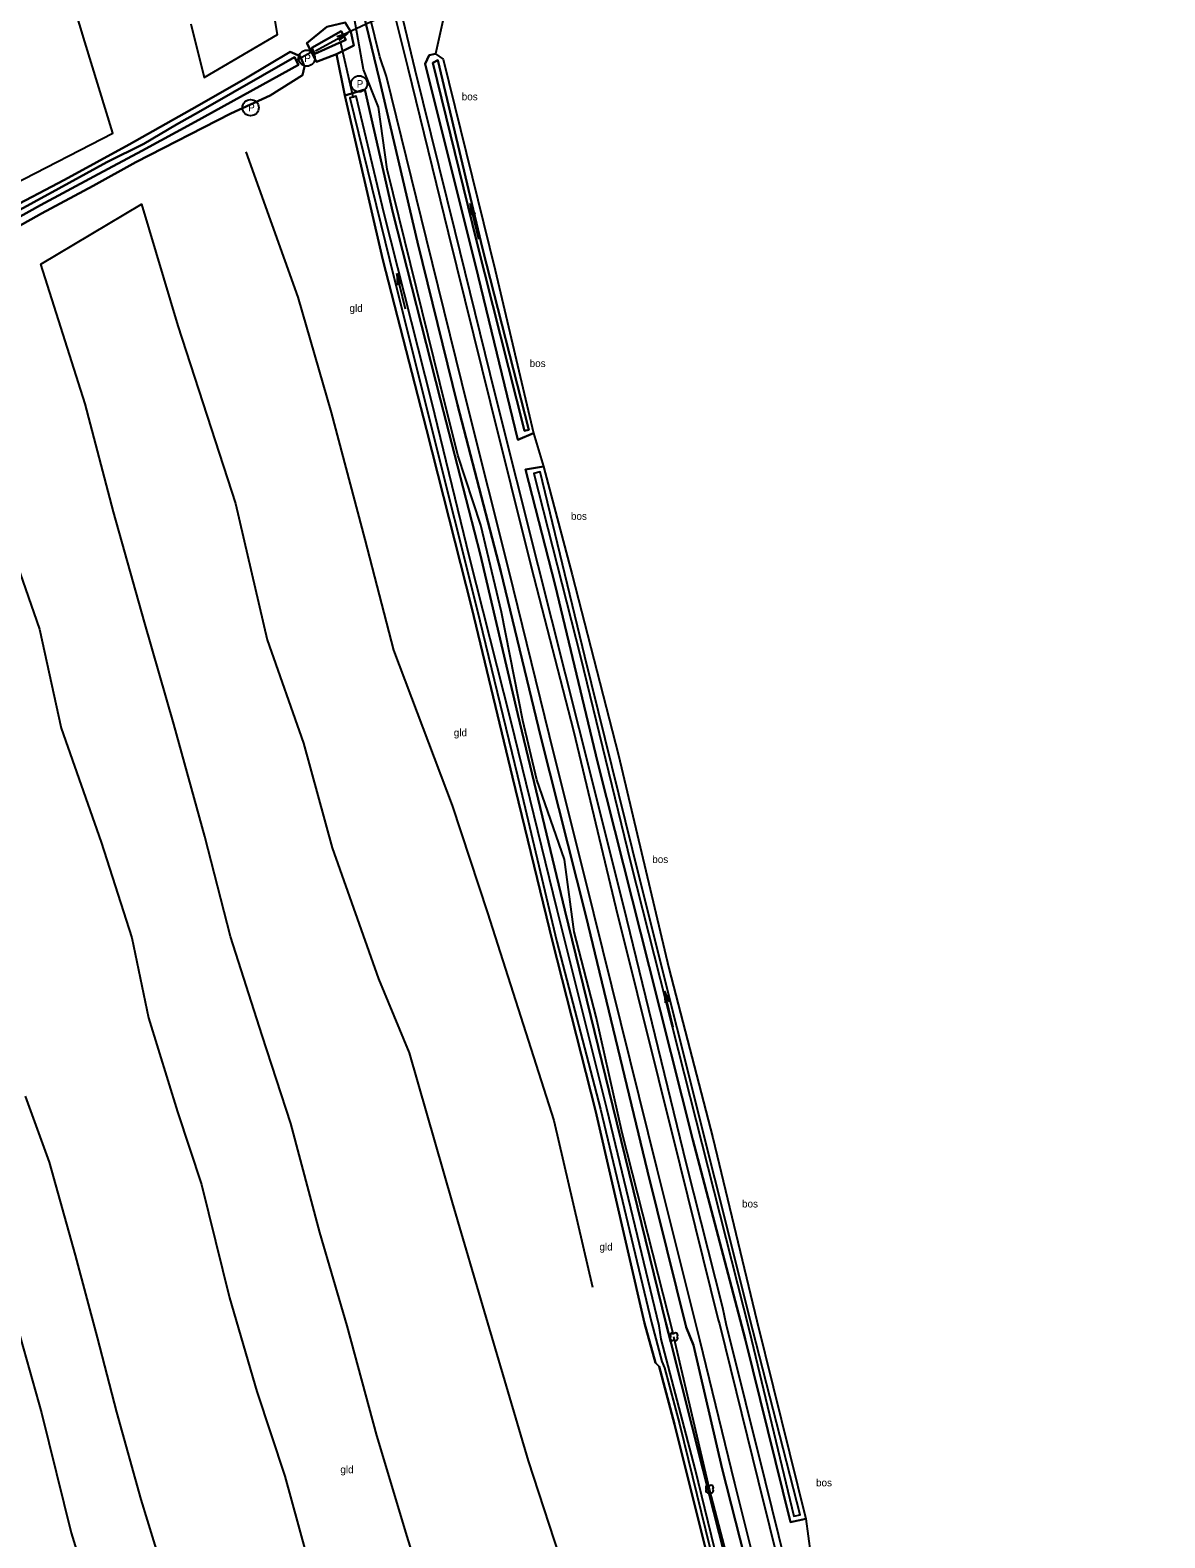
# Model space of a CAD drawing. Extents: x 154825 to 158680, y 370717 to 378075.
# Drawn here: x 157031.6 to 157184.9, y 374378.5 to 374582.3 of the extents above; entities that cross this region are included whole.
import ezdxf

# ---------------------------------------------------------------- set-up
doc = ezdxf.new("R2010")
doc.units = 0
for name, color, linetype in [('boom', 7, 'Continuous'), ('bos(vs)', 7, 'Continuous'), ('cultuurscheiding', 7, 'Continuous'), ('duiker lijn', 7, 'Continuous'), ('grasland_productiegrasl(vs)', 7, 'Continuous'), ('greppel - midden sloot', 7, 'Continuous'), ('hoogteverschillijn', 7, 'Continuous'), ('insteek sloot', 7, 'Continuous'), ('kant gesloten verharding', 7, 'Continuous'), ('kant onverhard', 7, 'Continuous'), ('maaiveldlijn algemeen - bomenrij', 7, 'Continuous'), ('maaiveldlijn algemeen - gesloten verharding', 7, 'Continuous'), ('maaiveldlijn algemeen - onverhard', 7, 'Continuous'), ('paal', 7, 'Continuous'), ('Sloot bodem', 7, 'Continuous'), ('stroomrichting  watergangen', 7, 'Continuous'), ('vlak_Grasland', 7, 'Continuous'), ('vlak_Grazige_vegetatie', 7, 'Continuous')]:
    doc.layers.add(name, color=color, linetype=linetype)

msp = doc.modelspace()

# ---------------------------------------------------------------- linework, layer by layer
at = {"layer": 'boom'}
msp.add_lwpolyline([(157151.81, 374273.24), (157146.7, 374293.46), (157139.73, 374320.28), (157134.85, 374340.29), (157128.2, 374366.61), (157123.39, 374385.08), (157118.57, 374405.67)], dxfattribs=at)
for centre, start, end in [((157118.36, 374405.88), 45, 225), ((157118.36, 374405.46), 134.7431, 315), ((157118.78, 374405.88), 315, 135), ((157118.78, 374405.46), 225, 45), ((157123.17, 374385.28), 45, 225), ((157123.17, 374384.86), 134.7431, 315), ((157123.6, 374385.28), 315, 135), ((157123.6, 374384.86), 225, 45)]:
    msp.add_arc(centre, 0.3, start, end, dxfattribs=at)
at = {"layer": 'cultuurscheiding'}
msp.add_lwpolyline([(157072.98, 374579.07), (157074.11, 374573.5)], dxfattribs=at)
at = {"layer": 'duiker lijn'}
for points in [[(157088.43, 374588.5), (157073.76, 374581.67)], [(157069.89, 374579.55), (157067.46, 374578.2)], [(157073.49, 374580.61), (157075.2, 374573.18)]]:
    msp.add_lwpolyline(points, dxfattribs=at)
at = {"layer": 'greppel - midden sloot'}
msp.add_lwpolyline([(157116.94, 374402.33), (157117.28, 374401.47), (157119.34, 374393.89), (157124.6, 374372.4), (157130.83, 374347.1), (157137.11, 374321.91), (157143.27, 374297.33), (157148.88, 374274.7), (157152.92, 374258.66), (157153.69, 374254.67), (157154.83, 374254.96), (157154.42, 374255.23), (157153.82, 374258.12), (157149.9, 374273.61), (157144.5, 374295.19), (157138.68, 374318.82), (157133.47, 374339.01), (157127.17, 374364.34), (157121.45, 374387.83), (157116.83, 374405.35)], dxfattribs=at)
at = {"layer": 'hoogteverschillijn'}
for points in [[(157053.3, 374583.19), (157055.09, 374575.94), (157064.99, 374581.73), (157063.07, 374593.37)], [(157020.93, 374587.71), (157025.42, 374573.42), (157029.25, 374561.49), (157042.75, 374568.42), (157038.96, 374580.76), (157035.62, 374591.84)], [(157060.73, 374565.9), (157067.72, 374546.25), (157072.25, 374530.65), (157076.78, 374513.47), (157080.67, 374498.5), (157088.59, 374477.52), (157093.38, 374462.98), (157102.32, 374434.91), (157107.56, 374412.36)], [(157087.8, 374361.68), (157082.51, 374378.68), (157078.42, 374392.32), (157074.42, 374407.15), (157070.7, 374419.77), (157066.78, 374434.52), (157062.91, 374446.41), (157058.65, 374459.78), (157055.17, 374473.31), (157050.99, 374488.52), (157047, 374502.3), (157042.83, 374517.21), (157038.99, 374531.79), (157033, 374550.68), (157046.62, 374558.82), (157051.51, 374542.35), (157056.05, 374528.46), (157059.31, 374518.34), (157063.6, 374499.88), (157068.53, 374485.95), (157072.36, 374471.77), (157078.64, 374454.07), (157082.8, 374444.04), (157088.6, 374423.84), (157093.16, 374408.33), (157098.89, 374388.89), (157103.8, 374373.83)], [(156992.69, 374527.3), (156997.17, 374515.12), (157001.17, 374502.41), (157005.89, 374487.75), (157009.36, 374476.7), (157012.89, 374466.71), (157018.78, 374446.4), (157022.65, 374434.08), (157026.72, 374417.54), (157030.27, 374405.47), (157033.1, 374395.38), (157037.13, 374379.17), (157042.35, 374362.21), (157047.32, 374345.21), (157051.21, 374331.94), (157055.32, 374313.73), (157060.35, 374298.62), (157065.56, 374282.29), (157069.46, 374270.1), (157073.17, 374256.89), (157075.65, 374245.55)], [(157027.9, 374515.51), (157032.83, 374501.36), (157035.76, 374487.94), (157041.15, 374472.53), (157045.31, 374459.59), (157047.54, 374448.79), (157051.46, 374436.09), (157054.72, 374426.26), (157058.51, 374410.94), (157062.18, 374398.27), (157066, 374386.83), (157069.71, 374373.15)], [(157050.01, 374372.49), (157046.56, 374383.65), (157043.28, 374395.48), (157040.66, 374405.55), (157037.71, 374416.72), (157034.16, 374429.28), (157030.96, 374438.18)]]:
    msp.add_lwpolyline(points, dxfattribs=at)
at = {"layer": 'insteek sloot'}
for points in [[(157074.92, 374582.1), (157074.15, 374583.37), (157071.67, 374582.79), (157068.96, 374580.6), (157070.27, 374578.05), (157072.98, 374579.07), (157075.3, 374580.26), (157074.92, 374582.1)], [(157022.08, 374551.37), (157033.1, 374557.56), (157040.08, 374561.27), (157045.84, 374564.48), (157058.69, 374571.05), (157064, 374573.5), (157068.36, 374576.23), (157068.64, 374577.43), (157068.06, 374578.82), (157066.69, 374579.4), (157060.65, 374575.8), (157054.12, 374572.06), (157044.94, 374566.87), (157036.23, 374562.08), (157028.33, 374557.95)], [(157099.57, 374527.83), (157097.49, 374526.94), (157092.13, 374549.08), (157084.95, 374577.77), (157085.51, 374578.95), (157086.35, 374579.12), (157087.4, 374578.4), (157094.43, 374549.88), (157099.57, 374527.83)], [(157128.36, 374364.51), (157122.48, 374387.78), (157118.15, 374404.94), (157117.52, 374407.38), (157110.29, 374436.81), (157103.82, 374463.34), (157097.47, 374489.8), (157092.36, 374511.51), (157087, 374532.37), (157080.6, 374557.67), (157076.79, 374574.31), (157074.11, 374573.5), (157079.24, 374551.3), (157085.11, 374528.35), (157091.24, 374504.2), (157096.73, 374481.33), (157102.15, 374459.1), (157107.97, 374436.28), (157114.58, 374407.5), (157116.06, 374402.16), (157116.59, 374401.63), (157118.66, 374393.87), (157123.91, 374372.69)], [(157136.4, 374381.06), (157134.31, 374380.58), (157128.18, 374405.4), (157121.14, 374432.31), (157115.21, 374455.75), (157108.3, 374483.23), (157102.54, 374507.31), (157098.5, 374522.95), (157100.93, 374523.33), (157104.82, 374508.71), (157111.07, 374484.31), (157117.9, 374455.5), (157123.82, 374432.57), (157129.79, 374407.82), (157136.39, 374381.07)]]:
    msp.add_lwpolyline(points, dxfattribs=at)
at = {"layer": 'kant gesloten verharding'}
for points in [[(157124.72, 374407.4), (157129.93, 374386.2), (157134.6, 374367.47), (157140.93, 374341.97), (157146.34, 374320.23), (157152.11, 374296.95), (157157.68, 374274.05), (157160.94, 374260.08), (157161.98, 374255.68), (157162.26, 374254.96), (157163.54, 374249.03)], [(157184.91, 374105.22), (157181.18, 374127.99), (157177.13, 374152.1), (157173.24, 374175.79), (157170.28, 374193.54), (157166.29, 374217.14), (157163.39, 374232.93), (157161.26, 374243.92), (157160.71, 374246.42), (157160.34, 374247.23), (157158.06, 374257.6), (157158.07, 374258.45), (157157.66, 374260.46), (157154.31, 374274.88), (157149.14, 374296.03), (157143, 374320.62), (157137.88, 374341.28), (157131.33, 374367.6), (157126.8, 374385.82), (157122.06, 374405.24)]]:
    msp.add_lwpolyline(points, dxfattribs=at)
at = {"layer": 'kant onverhard'}
for points in [[(157171.95, 374254.35), (157168.46, 374254.05), (157166.57, 374254.11), (157164.78, 374254.78), (157163.12, 374256.37), (157161.82, 374260.96), (157158.55, 374274.41), (157153.03, 374297.2), (157147.15, 374321.08), (157141.79, 374342.41), (157135.45, 374367.79), (157130.96, 374386.05), (157125.64, 374407.43)], [(157033.3, 374226.58), (157052.44, 374232.19), (157069.31, 374237.05), (157083.2, 374240.44), (157096.54, 374243.15), (157119.77, 374246.98), (157142.45, 374250.55), (157151.19, 374252.23), (157154.25, 374253.23), (157155.68, 374254.08), (157156.84, 374255.53), (157157.51, 374257.17), (157157.16, 374259.22), (157153.42, 374274.78), (157148.25, 374295.8), (157142.01, 374320.31), (157136.88, 374341.27), (157130.51, 374366.59), (157125.09, 374387.8), (157121.21, 374404.51)]]:
    msp.add_lwpolyline(points, dxfattribs=at)
at = {"layer": 'maaiveldlijn algemeen - bomenrij'}
msp.add_lwpolyline([(157118.53, 374405.92), (157111.58, 374433.22), (157108.05, 374448.91), (157105.1, 374460.43), (157103.77, 374470.22), (157100.05, 374480.99), (157098.14, 374488.99), (157095.28, 374503.62), (157092.45, 374515.42), (157089.36, 374524.86), (157086.95, 374534.65), (157079.8, 374563.54), (157078.66, 374571.91), (157076.62, 374577.01), (157074.45, 374589.23), (157070.14, 374606.33), (157067.65, 374612.96), (157065.45, 374628.09), (157062.04, 374646.03)], dxfattribs=at)
at = {"layer": 'maaiveldlijn algemeen - gesloten verharding'}
for points in [[(157122.06, 374405.24), (157121.55, 374407.22), (157116.29, 374428.32), (157107.75, 374462.89), (157101.74, 374486.94), (157096.24, 374509.33), (157090.71, 374531.42), (157085.11, 374554.09), (157079.71, 374576.08), (157078.83, 374578.74), (157076.06, 374589.95)], [(157080.23, 374586.86), (157082.61, 374577.26), (157088.06, 374554.99), (157093.74, 374532.05), (157099.29, 374509.78), (157105, 374487.58), (157110.73, 374463.66), (157119.38, 374428.9), (157124.56, 374407.94), (157124.72, 374407.4)]]:
    msp.add_lwpolyline(points, dxfattribs=at)
at = {"layer": 'maaiveldlijn algemeen - onverhard'}
for points in [[(157121.21, 374404.51), (157120.21, 374406.95), (157114.99, 374428.08), (157106.67, 374462.61), (157100.59, 374486.72), (157095.18, 374509.14), (157089.31, 374531.67), (157083.93, 374553.68), (157078.79, 374575.64), (157071.1, 374607.28), (157067.97, 374620.96), (157066.08, 374632.38), (157063.68, 374649.32), (157062.99, 374657.36), (157062.49, 374676.18), (157062.93, 374692.51), (157064.24, 374710.01), (157065.87, 374725.09), (157067.06, 374736.7), (157067.34, 374742.42)], [(157125.64, 374407.43), (157125.16, 374409.6), (157120.27, 374428.99), (157111.78, 374463.78), (157105.77, 374487.89), (157100.24, 374509.94), (157094.43, 374533.11), (157089.02, 374555.13), (157083.58, 374576.96), (157076.06, 374608.4)]]:
    msp.add_lwpolyline(points, dxfattribs=at)
at = {"layer": 'paal'}
for centre in [(157068.95, 374578.55), (157076.03, 374575.08), (157061.36, 374571.86)]:
    msp.add_circle(centre, 1.1, dxfattribs=at)
at = {"layer": 'Sloot bodem'}
for points in [[(157070.03, 374579.14), (157069.62, 374579.97), (157073.58, 374582.2), (157074.22, 374581.05), (157070.03, 374579.14)], [(157025.77, 374555.64), (157035.46, 374560.93), (157041.94, 374564.47), (157046.92, 374566.97), (157051.33, 374569.56), (157054.64, 374571.41), (157067.27, 374578.67), (157067.82, 374577.64), (157053.87, 374569.95), (157046.65, 374566.01), (157040.16, 374562.53), (157032.95, 374558.66), (157027.55, 374555.66)], [(157098.94, 374528.29), (157098.38, 374528.18), (157091.91, 374553.66), (157085.99, 374577.9), (157086.68, 374578.27), (157092.68, 374552.82), (157098.94, 374528.29)], [(157116.83, 374405.35), (157116.55, 374407.14), (157109.48, 374436.54), (157102.78, 374463.39), (157096.51, 374488.99), (157090.93, 374511.09), (157085.86, 374532.03), (157079.41, 374557.5), (157075.64, 374573.39), (157074.76, 374573.2), (157080.12, 374551.33), (157085.83, 374528.39), (157091.94, 374504.16), (157097.44, 374481.51), (157102.76, 374459.07), (157108.65, 374436.45), (157115.54, 374407.61), (157116.94, 374402.33)], [(157128.78, 374406.38), (157134.75, 374381.43), (157135.64, 374381.61), (157129.24, 374406.55), (157113.87, 374467.88), (157106.51, 374497.66), (157100.48, 374522.63), (157099.65, 374522.41), (157105.95, 374497.62), (157112.72, 374469.83), (157128.78, 374406.38)]]:
    msp.add_lwpolyline(points, dxfattribs=at)
at = {"layer": 'stroomrichting  watergangen'}
for p, q in [((157070.12, 374579.54), (157074.51, 374581.91)), ((157074.49, 374581.92), (157072.99, 374581.42)), ((157074.51, 374581.91), (157073.27, 374580.93)), ((157091.02, 374558.88), (157091.12, 374557.31)), ((157092.2, 374554.05), (157091.03, 374558.9)), ((157091.03, 374558.9), (157091.66, 374557.46)), ((157081.11, 374549.42), (157081.21, 374547.84)), ((157082.29, 374544.59), (157081.12, 374549.44)), ((157081.12, 374549.44), (157081.75, 374547.99)), ((157117.3, 374452.38), (157117.4, 374450.8)), ((157118.48, 374447.54), (157117.31, 374452.4)), ((157117.31, 374452.4), (157117.94, 374450.95))]:
    msp.add_line(p, q, dxfattribs=at)
at = {"layer": 'vlak_Grasland'}
for points in [[(157071.67, 374582.79), (157068.96, 374580.6), (157070.27, 374578.05), (157072.98, 374579.07), (157074.11, 374573.5), (157079.24, 374551.3), (157085.11, 374528.35), (157091.24, 374504.2), (157096.73, 374481.33), (157102.15, 374459.1), (157107.97, 374436.28), (157114.58, 374407.5), (157116.06, 374402.16), (157116.59, 374401.63), (157118.66, 374393.87), (157123.91, 374372.69)], [(157022.08, 374551.37), (157033.1, 374557.56), (157040.08, 374561.27), (157045.84, 374564.48), (157058.69, 374571.05), (157064, 374573.5), (157068.36, 374576.23), (157068.64, 374577.43), (157068.06, 374578.82), (157066.69, 374579.4), (157060.65, 374575.8), (157054.12, 374572.06), (157044.94, 374566.87), (157036.23, 374562.08), (157028.33, 374557.95)]]:
    msp.add_lwpolyline(points, dxfattribs=at)
at = {"layer": 'vlak_Grazige_vegetatie'}
for points in [[(157071.1, 374607.28), (157078.79, 374575.64), (157083.93, 374553.68), (157089.31, 374531.67), (157095.18, 374509.14), (157100.59, 374486.72), (157106.67, 374462.61), (157114.99, 374428.08), (157120.21, 374406.95), (157121.21, 374404.51), (157125.09, 374387.8), (157130.51, 374366.59), (157136.88, 374341.27), (157142.01, 374320.31), (157148.25, 374295.8), (157153.42, 374274.78), (157157.16, 374259.22), (157157.51, 374257.17), (157156.84, 374255.53), (157155.68, 374254.08), (157154.25, 374253.23), (157151.19, 374252.23)], [(157135.45, 374367.79), (157130.96, 374386.05), (157125.64, 374407.43), (157125.16, 374409.6), (157120.27, 374428.99), (157111.78, 374463.78), (157105.77, 374487.89), (157100.24, 374509.94), (157094.43, 374533.11), (157089.02, 374555.13), (157083.58, 374576.96), (157076.06, 374608.4)], [(157088.43, 374588.5), (157086.35, 374579.12), (157085.51, 374578.95), (157084.95, 374577.77), (157092.13, 374549.08), (157097.49, 374526.94), (157099.57, 374527.83), (157100.93, 374523.33), (157098.5, 374522.95), (157102.54, 374507.31), (157108.3, 374483.23), (157115.21, 374455.75), (157121.14, 374432.31), (157128.18, 374405.4), (157134.31, 374380.58), (157136.4, 374381.06), (157137.01, 374376.38)], [(157128.36, 374364.51), (157122.48, 374387.78), (157118.15, 374404.94), (157117.52, 374407.38), (157110.29, 374436.81), (157103.82, 374463.34), (157097.47, 374489.8), (157092.36, 374511.51), (157087, 374532.37), (157080.6, 374557.67), (157076.79, 374574.31), (157074.11, 374573.5), (157072.98, 374579.07), (157075.3, 374580.26), (157074.92, 374582.1), (157074.15, 374583.37)], [(157028.33, 374557.95), (157036.23, 374562.08), (157044.94, 374566.87), (157054.12, 374572.06), (157060.65, 374575.8), (157066.69, 374579.4), (157068.06, 374578.82), (157068.64, 374577.43), (157068.36, 374576.23), (157064, 374573.5), (157058.69, 374571.05), (157045.84, 374564.48), (157040.08, 374561.27), (157033.1, 374557.56), (157022.08, 374551.37)], [(157027.55, 374555.66), (157032.95, 374558.66), (157040.16, 374562.53), (157046.65, 374566.01), (157053.87, 374569.95), (157067.82, 374577.64), (157067.27, 374578.67), (157054.64, 374571.41), (157051.33, 374569.56), (157046.92, 374566.97), (157041.94, 374564.47), (157035.46, 374560.93), (157025.77, 374555.64)], [(157123.91, 374372.69), (157118.66, 374393.87), (157116.59, 374401.63), (157116.06, 374402.16), (157114.58, 374407.5), (157107.97, 374436.28), (157102.15, 374459.1), (157096.73, 374481.33), (157091.24, 374504.2), (157085.11, 374528.35), (157079.24, 374551.3), (157074.11, 374573.5), (157076.79, 374574.31), (157080.6, 374557.67), (157087, 374532.37), (157092.36, 374511.51), (157097.47, 374489.8), (157103.82, 374463.34), (157110.29, 374436.81), (157117.52, 374407.38), (157118.15, 374404.94), (157122.48, 374387.78), (157128.36, 374364.51)], [(157127.17, 374364.34), (157121.45, 374387.83), (157116.83, 374405.35), (157116.55, 374407.14), (157109.48, 374436.54), (157102.78, 374463.39), (157096.51, 374488.99), (157090.93, 374511.09), (157085.86, 374532.03), (157079.41, 374557.5), (157075.64, 374573.39), (157074.76, 374573.2), (157080.12, 374551.33), (157085.83, 374528.39), (157091.94, 374504.16), (157097.44, 374481.51), (157102.76, 374459.07), (157108.65, 374436.45), (157115.54, 374407.61), (157116.94, 374402.33), (157117.28, 374401.47), (157119.34, 374393.89), (157124.6, 374372.4)]]:
    msp.add_lwpolyline(points, dxfattribs=at)
for points in [[(157074.15, 374583.37), (157074.92, 374582.1), (157075.3, 374580.26), (157072.98, 374579.07), (157070.27, 374578.05), (157068.96, 374580.6), (157071.67, 374582.79)], [(157069.62, 374579.97), (157070.03, 374579.14), (157074.22, 374581.05), (157073.58, 374582.2)], [(157087.4, 374578.4), (157094.43, 374549.88), (157099.57, 374527.83), (157097.49, 374526.94), (157092.13, 374549.08), (157084.95, 374577.77), (157085.51, 374578.95), (157086.35, 374579.12)], [(157091.91, 374553.66), (157098.38, 374528.18), (157098.94, 374528.29), (157092.68, 374552.82), (157086.68, 374578.27), (157085.99, 374577.9)], [(157100.93, 374523.33), (157104.82, 374508.71), (157111.07, 374484.31), (157117.9, 374455.5), (157123.82, 374432.57), (157129.79, 374407.82), (157136.39, 374381.07), (157136.4, 374381.06), (157134.31, 374380.58), (157128.18, 374405.4), (157121.14, 374432.31), (157115.21, 374455.75), (157108.3, 374483.23), (157102.54, 374507.31), (157098.5, 374522.95)], [(157128.78, 374406.38), (157134.75, 374381.43), (157135.64, 374381.61), (157129.24, 374406.55), (157113.87, 374467.88), (157106.51, 374497.66), (157100.48, 374522.63), (157099.65, 374522.41), (157105.95, 374497.62), (157112.72, 374469.83)]]:
    msp.add_lwpolyline(points, close=True, dxfattribs=at)

# ---------------------------------------------------------------- texts
at = {"layer": 'bos(vs)'}
for p in [(157089.89, 374572.86), (157099.07, 374536.79), (157104.65, 374516.13), (157115.64, 374469.72), (157127.77, 374423.15), (157137.77, 374385.44)]:
    msp.add_text('bos', height=1, dxfattribs=at).set_placement(p)
at = {"layer": 'grasland_productiegrasl(vs)'}
for p in [(157074.72, 374544.25), (157088.82, 374486.86), (157108.5, 374417.33), (157073.49, 374387.22)]:
    msp.add_text('gld', height=1, dxfattribs=at).set_placement(p)
at = {"layer": 'paal'}
for p in [(157068.62, 374578.05), (157075.7, 374574.58), (157061.03, 374571.36)]:
    msp.add_text('P', height=1, dxfattribs=at).set_placement(p)

doc.saveas('drawing.dxf')
